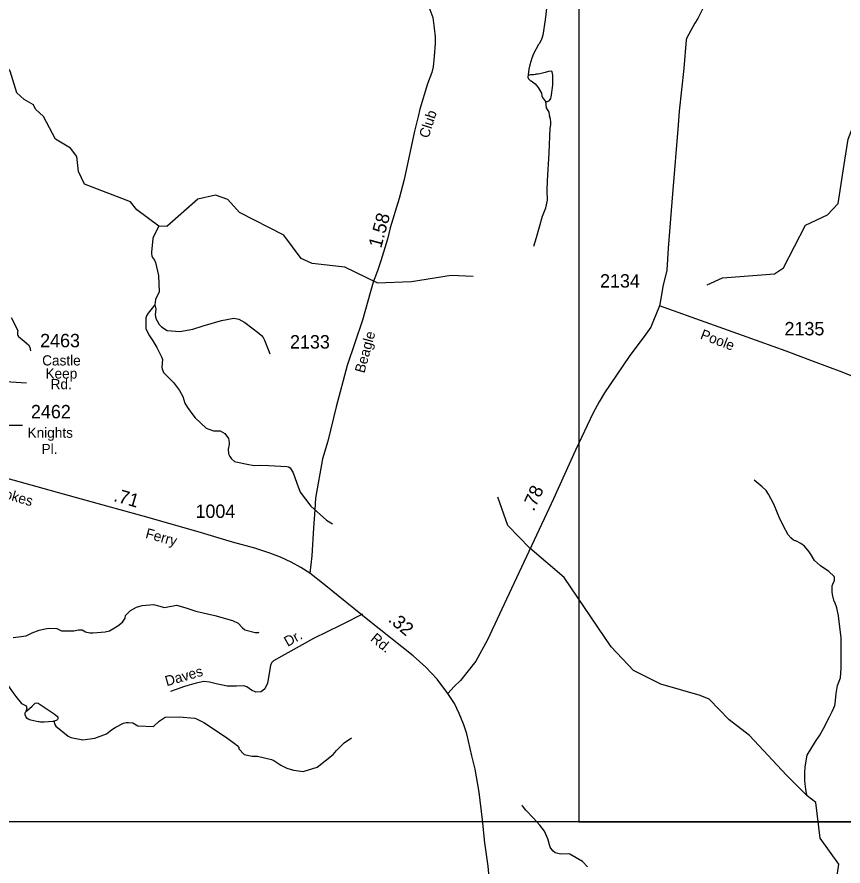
# Model space of a CAD drawing. Extents: x 1473865 to 1648260, y 639067 to 773536.
# Drawn here: x 1588081 to 1595788, y 678262 to 686186 of the extents above; entities that cross this region are included whole.
import ezdxf

# ---------------------------------------------------------------- set-up
doc = ezdxf.new("R2010")
doc.units = 0
for name, color, linetype in [('Exist Hydrographic Creek Single Shore', 7, 'Continuous'), ('Exist Hydrographic Misc Water Feature', 7, 'Continuous'), ('Exist Road Non-System Type 51', 7, 'Continuous'), ('Exist Road Non-System Type 51 Label', 7, 'Continuous'), ('Exist Road Secondary Mileage Hundredths English Label', 7, 'Continuous'), ('Exist Road Secondary Type 51 Attributed', 7, 'Continuous'), ('Exist Road Secondary Type 51 Label', 7, 'Continuous'), ('Exist Road Secondary Type 51 Number Label', 7, 'Continuous'), ('Map Preparation Inset Cut Line', 7, 'Continuous')]:
    doc.layers.add(name, color=color, linetype=linetype)

msp = doc.modelspace()

# ---------------------------------------------------------------- linework, layer by layer
at = {"layer": 'Exist Hydrographic Creek Single Shore'}
for points in [[(1594521.9, 683686.7), (1594664.9, 683752.7), (1595148.9, 683788.8), (1595232.9, 683846.2), (1595437.9, 684242.6), (1595643, 684338.8), (1595743.8, 684445.8), (1595804.6, 684850.5), (1595836.4, 685046.7), (1595909.9, 685237.4)], [(1595613.5, 677299.3), (1595583.5, 677595.2), (1595594.8, 677828.8), (1595693.8, 677920.4), (1595723.8, 678111.9), (1595749, 678278.8), (1595576.4, 678521.5), (1595533.8, 678854.2), (1595454.9, 678918.2), (1595261.8, 679109.2), (1594916.8, 679480.5), (1594726.9, 679625.4), (1594537.8, 679819.6), (1594454.9, 679854.1), (1594089.9, 679960), (1593832.8, 680086.7), (1593625.9, 680307.2), (1593187.5, 680955), (1592864.9, 681228.2), (1592662, 681440.5), (1592568, 681704.9)]]:
    msp.add_lwpolyline(points, dxfattribs=at)
at = {"layer": 'Exist Hydrographic Misc Water Feature'}
for points in [[(1588235, 685366.3), (1588148.2, 685416.7), (1588079.9, 685477.7), (1588015.9, 685679.2), (1587893.9, 685849.1), (1587629.9, 686061.3), (1587391.8, 686305.6), (1587093.9, 686433.2), (1586913.9, 686653.4)], [(1593028.6, 686317.9), (1593009.8, 686158.4), (1592987.2, 686014.9), (1592974.5, 685975.2), (1592953.8, 685935.6), (1592945.6, 685927.8), (1592900, 685840.7), (1592883.3, 685801), (1592867.1, 685739.1), (1592857.5, 685697.6), (1592850.9, 685645.7)], [(1593010.9, 685396.3), (1593032.2, 685398.5), (1593048.3, 685406.2), (1593060.6, 685424), (1593064.9, 685437.9), (1593080.9, 685549.5), (1593080.5, 685641.4), (1593073.1, 685673.6), (1593067.2, 685679.7), (1593041.1, 685678.1), (1593008.9, 685666.7), (1592960.7, 685655.7), (1592928.7, 685652.2), (1592904.6, 685644.7), (1592872.6, 685645.3), (1592864.5, 685641.5), (1592850.9, 685645.7)], [(1593010.9, 685396.3), (1593032.2, 685398.5), (1593048.3, 685406.2), (1593060.6, 685424), (1593064.9, 685437.9), (1593080.9, 685549.5), (1593080.5, 685641.4), (1593073.1, 685673.6), (1593067.2, 685679.7), (1593041.1, 685678.1), (1593008.9, 685666.7), (1592960.7, 685655.7), (1592904.6, 685644.7), (1592864.5, 685641.5), (1592850.9, 685645.7)], [(1592850.9, 685645.7), (1592848.2, 685625.7), (1592853.9, 685609.7), (1592869.6, 685593.4), (1592879.5, 685589.2), (1592915.1, 685562.6), (1592944.4, 685528), (1592973.6, 685475.5), (1592977.1, 685451.5), (1592984.8, 685435.3), (1593010.9, 685396.3)], [(1591442.1, 683704.6), (1591140.9, 683850.2), (1590833.8, 683885.9), (1590733.9, 683930.6), (1590570.9, 684150.5), (1590156.9, 684362.4), (1590049.8, 684482.7), (1589933.9, 684524.5), (1589766.9, 684485.2), (1589479.9, 684231.7), (1589404.8, 684233.2), (1589198.9, 684385.1), (1589140.8, 684461.8), (1588709.8, 684624.7), (1588653.8, 684744), (1588638.9, 684885.4), (1588581.9, 684962.1), (1588440.9, 685047), (1588327.9, 685256.1), (1588253, 685325.1), (1588235, 685366.3)], [(1593010.9, 685396.3), (1593019.1, 685338.8), (1593042.4, 685298.4), (1593049.3, 685257.7)], [(1592903.9, 684047.6), (1592916.5, 684087.5), (1592929, 684127.5), (1592985.8, 684328.2), (1593016.8, 684403.9), (1593031.7, 684477.4), (1593029, 684567.8), (1593032.2, 684655.5), (1593045.5, 684919.5), (1593055, 685147.3), (1593061, 685179.3), (1593062.1, 685203.2), (1593059.2, 685235.3), (1593049.3, 685257.7)], [(1589404.8, 684233.2), (1589354.6, 684137.8), (1589348.4, 684117.9), (1589335, 683992), (1589334.8, 683974), (1589338.6, 683958), (1589346.5, 683941.9), (1589364.2, 683917.7), (1589374, 683893.6), (1589401, 683771.9), (1589406.9, 683621.2), (1589374.2, 683549.6), (1589366.6, 683500.9)], [(1591442.1, 683704.6), (1591762.8, 683716.2), (1592130.9, 683777.6), (1592338.8, 683766.8)], [(1589366.6, 683500.9), (1589304.7, 683420.3), (1589290.4, 683396.5), (1589284.2, 683374.6), (1589283, 683274.6), (1589317.4, 683209.2), (1589348.8, 683164.7), (1589385.1, 683101.4), (1589430.2, 683012.9), (1589438, 682988.8), (1589433.1, 682916.8), (1589435, 682900.8), (1589446.6, 682868.7), (1589542.8, 682773.1), (1589596.8, 682698.9), (1589628.1, 682642.5), (1589647.5, 682582.3), (1589671.1, 682542), (1589730.1, 682461.3), (1589744, 682445.2), (1589847, 682347.9), (1589913.2, 682324.5), (1589976.7, 682324.4), (1590020.9, 682297.9), (1590054, 682253.5), (1590059.6, 682213.5), (1590059.4, 682197.5), (1590050.9, 682151.5), (1590054.4, 682109.5), (1590066.1, 682085.4), (1590083.9, 682061.2), (1590109.7, 682038.9), (1590121.6, 682032.7), (1590229.3, 682011.4), (1590293.3, 681998.7), (1590341.3, 682002.2), (1590429.4, 682001.1), (1590597.3, 681989.2), (1590613.3, 681987), (1590629.2, 681976.8), (1590656.7, 681930.5), (1590693.6, 681834), (1590722.7, 681749.7), (1590821.3, 681620.5), (1590967.9, 681490.8), (1591023.5, 681454.2)], [(1589366.6, 683500.9), (1589375.2, 683461.6), (1589370.5, 683405.6), (1589376.1, 683373.5), (1589387.9, 683349.4), (1589407.6, 683317.2), (1589429.3, 683292.9), (1589483, 683260.3), (1589601.9, 683249.2), (1589723.2, 683271.5), (1589819.6, 683304.3), (1589988.2, 683352.4), (1590104.5, 683374.7), (1590152.4, 683364.5), (1590208, 683335.8), (1590338.9, 683234.3), (1590362.7, 683214), (1590376.6, 683195.8), (1590390.3, 683169.7), (1590425.4, 683081.2), (1590438.9, 683041.1)], [(1588027.8, 683381.2), (1588090.5, 683260.5), (1588086.2, 683244.6), (1588086, 683220.6), (1588089.9, 683212.5), (1588095.8, 683204.4), (1588149.4, 683161.8), (1588189, 683125.3), (1588200.8, 683103.2), (1588206.4, 683071.1)], [(1595454.9, 678918.2), (1595445.5, 678957.7), (1595441.8, 678979.9), (1595434.5, 679027.7), (1595430.9, 679059.8), (1595431.7, 679132), (1595436.5, 679188.5), (1595453.9, 679295.7), (1595531.8, 679424.5), (1595570.5, 679482.8), (1595605.4, 679546.1), (1595658.8, 679649.3), (1595687.4, 679705.3), (1595701.8, 679737), (1595710.3, 679760.7), (1595714.5, 679777), (1595723.6, 679872.8), (1595736.6, 679948), (1595765.6, 680018.1), (1595770.9, 680109.8), (1595770.7, 680390.5), (1595745.3, 680596.2), (1595730.4, 680671.1), (1595710.9, 680724.9), (1595705.1, 680730.7), (1595690, 680795.1), (1595686.2, 680819.7), (1595686.9, 680875.5), (1595707.7, 680930.9), (1595708, 680955.5), (1595704.2, 680962.9), (1595656.8, 681009.9), (1595577.5, 681064.8), (1595522.1, 681113.6), (1595490.7, 681165.8), (1595471.2, 681194.1), (1595427.7, 681246.7), (1595396.1, 681271.2), (1595348.5, 681296), (1595340.5, 681296.1), (1595324.7, 681304.6), (1595300.9, 681324.8), (1595275.2, 681353.2), (1595228.3, 681439.5), (1595193.4, 681518.2), (1595142.9, 681640.6), (1595094.1, 681733.5), (1595070.6, 681766), (1595034.9, 681802), (1594959.9, 681863.4)], [(1588046, 680396.1), (1588094.8, 680400.2), (1588166.8, 680411.4), (1588223.2, 680438.7), (1588287.5, 680462), (1588327.6, 680473.5), (1588375.8, 680480.9), (1588451.8, 680480.1), (1588496.4, 680456.4), (1588611.6, 680456.2), (1588655.7, 680465.7), (1588687.7, 680465.3), (1588719.6, 680448.9), (1588759.4, 680438.5), (1588791.4, 680438.1), (1588903.6, 680446.8), (1588943.7, 680458.3), (1589023.3, 680504.5), (1589064.7, 680536.9), (1589089.1, 680576.6), (1589093.4, 680600.6), (1589139.8, 680646), (1589196.2, 680677.4), (1589248.4, 680694.8), (1589354.5, 680701.6), (1589402.5, 680691), (1589455.9, 680673.6), (1589568.6, 680696.6), (1589646.4, 680674.1), (1589750, 680640.9), (1589925.7, 680598.9), (1590093.2, 680552.9), (1590144.9, 680528.3), (1590182.5, 680487.9), (1590208.2, 680467.6), (1590304, 680442.5), (1590336, 680440.1), (1590340.1, 680446)], [(1587646.5, 680178.2), (1587678.2, 680189), (1587720.6, 680224.6), (1587752.8, 680238.2), (1587848.8, 680235.1), (1587872.8, 680232.8), (1587904.6, 680216.4), (1587910.5, 680208.4), (1587916.3, 680186.3), (1587912, 680154.3), (1587915.5, 680122.3), (1587950.6, 680033.9), (1587985.9, 679961.4), (1588050.8, 679868.7), (1588070.6, 679844.4), (1588123.9, 679779.8), (1588167.7, 679757.3), (1588173.4, 679735.3), (1588164.9, 679702.9)], [(1588164.9, 679702.9), (1588172.4, 679710.7), (1588221.2, 679755.2), (1588251.8, 679783), (1588266.7, 679783.8), (1588278.4, 679781), (1588429, 679683), (1588463.1, 679655.4), (1588463, 679641.6), (1588461.4, 679636.3), (1588458.6, 679628.9), (1588452.7, 679623.2), (1588431.9, 679614.9), (1588426.1, 679612.8)], [(1588426.1, 679612.8), (1588416.4, 679610.4), (1588334.6, 679606.1), (1588299, 679606.1), (1588286.8, 679606.2), (1588281.5, 679606.8), (1588265.6, 679610.2), (1588209.5, 679623.2), (1588186.7, 679633.5), (1588173.6, 679642.2), (1588166.8, 679652.4), (1588158.5, 679672.7), (1588157.6, 679680.7), (1588156.7, 679691.3), (1588160, 679697.6), (1588164.9, 679702.9)], [(1588426.1, 679612.8), (1588433.8, 679584.2), (1588443.7, 679568.1), (1588558.7, 679474.7), (1588584.5, 679462.4), (1588696.3, 679439.1), (1588808.5, 679455.8), (1588917, 679496.6), (1588963.5, 679534), (1588997.7, 679555.6), (1589076.1, 679594.7), (1589098.3, 679600.4), (1589122.3, 679602.2), (1589162.3, 679599.7), (1589209.9, 679571.2), (1589354, 679565.5), (1589406.5, 679612.8), (1589463, 679652.2), (1589595, 679654.7), (1589739, 679641), (1589754.9, 679636.8), (1589830.5, 679597.4), (1590049, 679453.4), (1590120.4, 679400.5), (1590136.3, 679386.3), (1590150.1, 679368.2), (1590151.9, 679356.2), (1590199.4, 679303.6), (1590275.2, 679286.7), (1590325.1, 679287.4), (1590454.9, 679256.6), (1590478.9, 679248.3), (1590542.4, 679203.6), (1590598.1, 679174.9), (1590661.9, 679158.2), (1590685.9, 679153.9), (1590750.9, 679144.8), (1590882.3, 679183.6), (1591029.7, 679303.9), (1591062.1, 679341.6), (1591135, 679412.7), (1591201.4, 679457.9)], [(1593403.6, 678254.7), (1593358.2, 678305.7), (1593238.9, 678372.9), (1593223, 678377.3), (1593150.9, 678373.9), (1593103.2, 678386.3), (1593079.4, 678404.9), (1593055.9, 678439), (1593032.8, 678515.8), (1593001.9, 678587.8), (1592960.5, 678644.4), (1592901.3, 678709.6), (1592830.3, 678782.5), (1592796.7, 678822.5), (1592794.9, 678830.8)]]:
    msp.add_lwpolyline(points, dxfattribs=at)
at = {"layer": 'Exist Road Non-System Type 51'}
msp.add_lwpolyline([(1591305.6, 680613.5), (1591121.3, 680519.6), (1591101.9, 680511.2), (1590847.9, 680385.2), (1590474.5, 680176.9), (1590457.1, 680158.8), (1590445.8, 680133.4), (1590417.3, 679969.7), (1590394.5, 679914.2), (1590358.6, 679886.3), (1590310.7, 679884.6), (1590270.2, 679902.1), (1590226.7, 679934.8), (1590196.9, 679945.2), (1590128.7, 679940.3), (1590042.7, 679941.7), (1589939.1, 679961.4), (1589877.2, 679978.2), (1589823.3, 679983.1), (1589753.1, 679968.1), (1589642.6, 679936), (1589513.8, 679889.9)], dxfattribs=at)
at = {"layer": 'Exist Road Secondary Type 51 Attributed'}
for points in [[(1594577.5, 686462.4), (1594432.6, 686172.6), (1594406.7, 686127.7), (1594331.9, 685990.1), (1594325.5, 685973.2), (1594302.7, 685705.8), (1594259.4, 685306.3), (1594253.9, 685223.4), (1594250.3, 685175.8), (1594198.3, 684534), (1594155.8, 684028.6), (1594143.2, 683822.8), (1594108.4, 683670.9), (1594089.4, 683556.9), (1594076.6, 683488.7)], [(1591877.4, 686409.5), (1591960.1, 686182.4), (1591972.6, 686082.9), (1591982.6, 686001.4), (1591983.5, 685939.4), (1591974.6, 685821.5), (1591962.9, 685721.7), (1591952.2, 685667.9), (1591912.5, 685563.2), (1591838.7, 685327), (1591823.3, 685255.9), (1591790.8, 685119.8), (1591693, 684669.5), (1591645.6, 684493.1), (1591561.6, 684218.9), (1591538.3, 684111.3), (1591476.2, 683910.9), (1591444.1, 683817.4), (1591420.8, 683751.8), (1591405.9, 683710), (1591304.3, 683357.4), (1591163.3, 682934.7), (1591058.7, 682548.3), (1590982.6, 682228.5), (1590930.9, 682061), (1590866.9, 681695.8), (1590858.9, 681586), (1590846.3, 681418), (1590832.4, 681156.1), (1590814.6, 680994.1)], [(1594076.6, 683488.7), (1594013.7, 683336.4), (1593996, 683292), (1593948.9, 683227), (1593793.2, 683017.7), (1593564, 682678.2), (1593513, 682592.8), (1593458.2, 682491.4), (1593292.7, 682143), (1593088.2, 681689.1), (1592998.4, 681502.3), (1592881.8, 681249.3), (1592717.6, 680898.8), (1592470.2, 680372), (1592363.1, 680174.9), (1592219.2, 679994.4), (1592161.2, 679936.4), (1592099.7, 679873.7)], [(1596015.4, 682773.5), (1595778.9, 682872.2), (1595511.7, 682970), (1595258.7, 683068.1), (1594894.9, 683197.9), (1594544.8, 683320.9), (1594076.6, 683488.7)], [(1587343.7, 682824.3), (1588171.2, 682772.2)], [(1587260.2, 682426), (1587584.6, 682398.7), (1587930, 682377.4), (1588131.5, 682376.2)], [(1590814.6, 680994.1), (1590729.4, 681048.6), (1590638.2, 681098.3), (1590541.2, 681143.3), (1590440.5, 681182.4), (1590299.7, 681229.2), (1590090.6, 681285.2), (1589772.6, 681380.5), (1589258.5, 681525.7), (1588739, 681669.7), (1588044, 681864.1), (1587824.1, 681922.2), (1587542.6, 681996.8), (1587263.1, 682081)], [(1592099.7, 679873.7), (1592000.3, 680006.4), (1591894.3, 680116.9), (1591778.9, 680224.8), (1591355, 680559.1), (1590947.2, 680890), (1590814.6, 680994.1)], [(1593089.6, 676312.8), (1592895.6, 676667.5), (1592809.9, 676811.1), (1592646.5, 677081.3), (1592613.1, 677172.9), (1592588.8, 677254.2), (1592581.5, 677291.7), (1592564.5, 677380.3), (1592521.2, 677792.8), (1592476.7, 678261.3), (1592445.7, 678479.8), (1592424.6, 678694), (1592394, 678952.3), (1592354.9, 679164.8), (1592324.6, 679289.3), (1592277.8, 679494.2), (1592251.8, 679580.7), (1592206.8, 679685.1), (1592163.2, 679780.1), (1592099.7, 679873.7)]]:
    msp.add_lwpolyline(points, dxfattribs=at)
at = {"layer": 'Map Preparation Inset Cut Line'}
for points in [[(1530807.2, 678673.7), (1530807.2, 722115.9), (1605695.7, 722115.9), (1605695.7, 695030), (1593323.3, 695030), (1593323.3, 678673.7), (1530807.2, 678673.7)], [(1593323.3, 678673.7), (1621669.5, 678673.7), (1621669.5, 702706.2), (1605696.9, 702708), (1605695.7, 695030), (1593323.3, 695030), (1593323.3, 678673.7)], [(1544130.8, 639067.3), (1606587.1, 639067.3), (1606587.1, 678673.7), (1544130.8, 678673.7), (1544130.8, 639067.3)]]:
    msp.add_lwpolyline(points, dxfattribs=at)

# ---------------------------------------------------------------- texts
at = {"layer": 'Exist Road Non-System Type 51 Label'}
for s, rotation, p in [('Dr.', 29.16332, (1590606, 680306.6)), ('Daves', 16.23884, (1589478.1, 679939.3))]:
    msp.add_text(s, height=95, rotation=rotation, dxfattribs=at).set_placement(p)
at = {"layer": 'Exist Road Secondary Mileage Hundredths English Label'}
for s, rotation, p in [('1.58', 74.83992, (1591478.7, 684022.7)), ('.71', 343.84035, (1588975.4, 681670.1)), ('.78', 65.74965, (1592903.3, 681566.4)), ('.32', 319.66976, (1591537.2, 680551))]:
    msp.add_text(s, height=125, rotation=rotation, dxfattribs=at).set_placement(p)
at = {"layer": 'Exist Road Secondary Type 51 Label'}
for s, rotation, p in [('Club', 72.24883, (1591920, 685048.4)), ('Beagle', 74.67552, (1591321.9, 682856.6)), ('Poole', 339.15361, (1594449.5, 683185.7)), ('Stokes', 343.63347, (1587841.4, 681727.7)), ('Ferry', 344.7103, (1589273.4, 681325.5)), ('Rd.', 320.58029, (1591372.7, 680371.8))]:
    msp.add_text(s, height=95, rotation=rotation, dxfattribs=at).set_placement(p)
for s, p in [('Castle', (1588315.8, 682933.6)), ('Keep', (1588346.9, 682811.2)), ('Rd.', (1588394.9, 682711.9)), ('Knights', (1588179.4, 682258.8)), ('Pl.', (1588310.2, 682106.8))]:
    msp.add_text(s, height=95, dxfattribs=at).set_placement(p)
at = {"layer": 'Exist Road Secondary Type 51 Number Label'}
for s, p in [('2134', (1593521.3, 683660.5)), ('2135', (1595242.1, 683214.5)), ('2463', (1588296.9, 683103.6)), ('2133', (1590628.5, 683091.6)), ('2462', (1588211.3, 682440.3)), ('1004', (1589746.4, 681510.6))]:
    msp.add_text(s, height=125, dxfattribs=at).set_placement(p)

doc.saveas('drawing.dxf')
